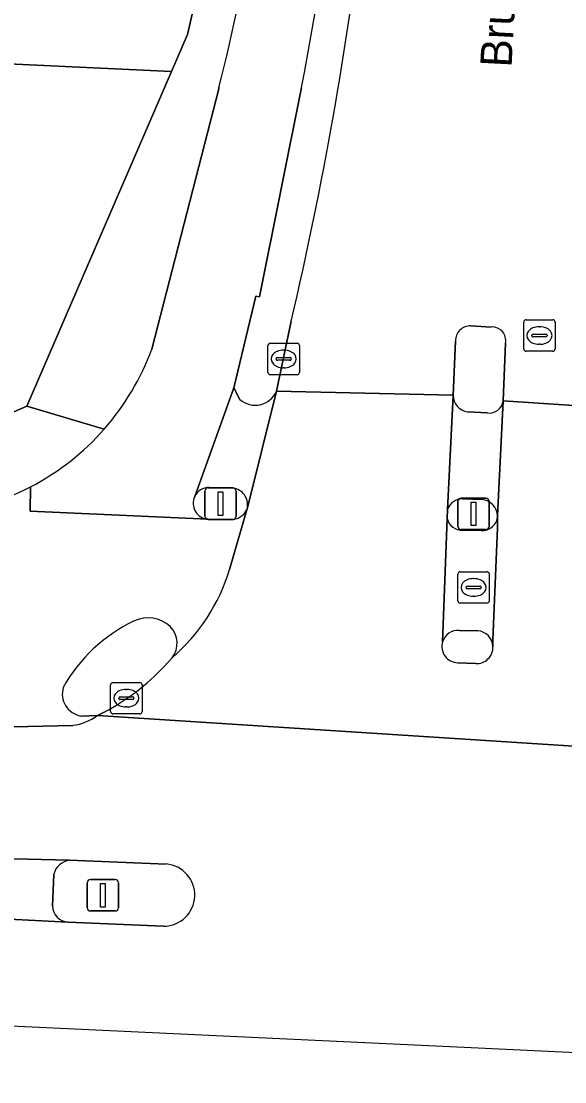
# Model space of a CAD drawing. Extents: x 160732 to 162107, y 387428 to 388479.
# Drawn here: x 161746.38 to 161763.67, y 387444.67 to 387478.44 of the extents above; entities that cross this region are included whole.
import ezdxf

# ---------------------------------------------------------------- set-up
doc = ezdxf.new("R2010")
doc.units = 0
for name, color, linetype in [('IMGEO_Fietspad_gesloten', 7, 'Continuous'), ('IMGEO_Fietspad_open', 7, 'Continuous'), ('IMGEO_Groenvoorziening', 7, 'Continuous'), ('IMGEO_Kolk', 7, 'Continuous'), ('IMGEO_Lichtmast', 7, 'Continuous'), ('IMGEO_Openbare_ruimte_label', 7, 'Continuous'), ('IMGEO_Rijbaan_lokaal_gesloten', 7, 'Continuous'), ('IMGEO_Rioolput', 7, 'Continuous'), ('IMGEO_Verkeerseiland_gesloten', 7, 'Continuous'), ('IMGEO_Verkeersregelinstallatiepaal', 7, 'Continuous'), ('IMGEO_Voetpad_open', 7, 'Continuous')]:
    doc.layers.add(name, color=color, linetype=linetype)

msp = doc.modelspace()

# ---------------------------------------------------------------- linework, layer by layer
at = {"layer": 'IMGEO_Fietspad_gesloten'}
for points in [[(161753.051, 387462.574), (161752.329, 387462.584), (161752.319, 387462.582), (161746.668, 387462.838), (161746.68, 387463.618)], [(161753.007, 387460.987), (161753.559, 387462.888)], [(161748.802, 387456.335), (161748.274, 387456.32)], [(161744.193, 387455.937), (161748.024, 387456.023)], [(161747.917, 387451.727), (161743.922, 387451.831)], [(161747.371, 387450.265), (161747.418, 387451.285)], [(161744.045, 387449.946), (161744.322, 387449.941), (161747.867, 387449.759)]]:
    msp.add_lwpolyline(points, dxfattribs=at)
for centre, radius, start, end in [((161742.955, 387470.777), 8.07, 272.5702, 297.4898), ((161753.054, 387463.137), 0.563, 269.6739, 333.7674), ((161747.306, 387462.695), 5.951, 310.6017, 343.3262), ((161750.415, 387458.411), 1.034, 46.7986, 116.3225), ((161752.158, 387454.754), 5.085, 115.6472, 150.8766), ((161750.583, 387458.638), 0.755, 322.2173, 44.2643), ((161748.405, 387457.026), 0.718, 163.5722, 259.5161), ((161747.789, 387457.734), 1.727, 277.8085, 305.8959), ((161747.978, 387451.156), 0.574, 96.0524, 167.0148), ((161747.899, 387450.286), 0.528, 182.2936, 266.5628)]:
    msp.add_arc(centre, radius, start, end, dxfattribs=at)
at = {"layer": 'IMGEO_Fietspad_open'}
for points in [[(161759.93, 387462.607), (161759.788, 387458.681)], [(161761.39, 387458.518), (161761.389, 387458.739), (161761.411, 387459.253), (161761.539, 387462.313), (161761.539, 387462.688)], [(161761.015, 387462.227), (161760.434, 387462.232)], [(161760.321, 387459.044), (161760.904, 387459.034)]]:
    msp.add_lwpolyline(points, dxfattribs=at)
for centre, radius, start, end in [((161760.414, 387462.731), 0.499, 194.3576, 272.3404), ((161761.047, 387462.719), 0.493, 266.2484, 356.4323), ((161760.28, 387458.531), 0.514, 85.4441, 163.0696), ((161760.866, 387458.511), 0.524, 0.7558, 85.8143)]:
    msp.add_arc(centre, radius, start, end, dxfattribs=at)
at = {"layer": 'IMGEO_Groenvoorziening'}
msp.add_lwpolyline([(161751.162, 387476.836), (161744.609, 387477.147), (161744.37, 387472.203), (161739.585, 387472.357), (161739.568, 387471.905), (161739.339, 387465.905), (161740.254, 387465.841), (161745.477, 387465.714), (161746.556, 387466.18)], close=True, dxfattribs=at)
at = {"layer": 'IMGEO_Kolk'}
for p, q in [((161754.231, 387467.261), (161754.231, 387468.113)), ((161754.306, 387468.187), (161755.158, 387468.187)), ((161754.719, 387467.967), (161754.744, 387467.967)), ((161755.232, 387468.113), (161755.232, 387467.261)), ((161754.49, 387467.681), (161754.49, 387467.693)), ((161754.928, 387467.644), (161754.53, 387467.644)), ((161754.533, 387467.73), (161754.931, 387467.73)), ((161754.974, 387467.693), (161754.974, 387467.681)), ((161754.742, 387467.407), (161754.717, 387467.407)), ((161755.158, 387467.187), (161754.306, 387467.187)), ((161749.225, 387456.461), (161749.225, 387457.313)), ((161749.3, 387457.387), (161750.152, 387457.387)), ((161749.713, 387457.167), (161749.738, 387457.167)), ((161750.226, 387457.313), (161750.226, 387456.461)), ((161749.484, 387456.881), (161749.484, 387456.893)), ((161749.922, 387456.844), (161749.524, 387456.844)), ((161749.527, 387456.93), (161749.925, 387456.93)), ((161749.968, 387456.893), (161749.968, 387456.881)), ((161749.736, 387456.607), (161749.711, 387456.607)), ((161750.152, 387456.387), (161749.3, 387456.387))]:
    msp.add_line(p, q, dxfattribs=at)
for points in [[(161754.231, 387467.261), (161754.231, 387468.113)], [(161754.306, 387468.187), (161755.158, 387468.187)], [(161755.232, 387468.113), (161755.232, 387467.261)], [(161755.158, 387467.187), (161754.306, 387467.187)], [(161749.225, 387456.461), (161749.225, 387457.313)], [(161749.3, 387457.387), (161750.152, 387457.387)], [(161750.226, 387457.313), (161750.226, 387456.461)], [(161750.152, 387456.387), (161749.3, 387456.387)]]:
    msp.add_lwpolyline(points, dxfattribs=at)
for centre, radius, start, end in [((161754.308, 387468.111), 0.0765, 91.552, 178.448), ((161754.308, 387468.111), 0.0765, 91.552, 178.448), ((161755.156, 387468.111), 0.0765, 1.552, 88.448), ((161755.156, 387468.111), 0.0765, 1.552, 88.448), ((161754.53, 387467.69), 0.0403, 85.8775, 175.7526), ((161754.527, 387467.68), 0.0366, 178.938, 274.7102), ((161754.931, 387467.687), 0.043, 264.8664, 352.4533), ((161754.935, 387467.692), 0.0386, 1.7309, 96.639), ((161754.308, 387467.263), 0.0765, 181.552, 268.448), ((161754.308, 387467.263), 0.0765, 181.552, 268.448), ((161755.156, 387467.263), 0.0765, 271.552, 358.448), ((161755.156, 387467.263), 0.0765, 271.552, 358.448), ((161749.302, 387457.311), 0.0765, 91.552, 178.448), ((161749.302, 387457.311), 0.0765, 91.552, 178.448), ((161750.15, 387457.311), 0.0765, 1.552, 88.448), ((161750.15, 387457.311), 0.0765, 1.552, 88.448), ((161749.524, 387456.89), 0.0403, 85.8775, 175.7526), ((161749.521, 387456.88), 0.0366, 178.938, 274.7102), ((161749.925, 387456.887), 0.043, 264.8664, 352.4533), ((161749.929, 387456.892), 0.0386, 1.7309, 96.639), ((161749.302, 387456.463), 0.0765, 181.552, 268.448), ((161749.302, 387456.463), 0.0765, 181.552, 268.448), ((161750.15, 387456.463), 0.0765, 271.552, 358.448), ((161750.15, 387456.463), 0.0765, 271.552, 358.448)]:
    msp.add_arc(centre, radius, start, end, dxfattribs=at)
for centre, major_axis, ratio, start_param, end_param in [((161754.718, 387467.687), (-0.387, 0.002), 0.722429, 4.712389, 7.853982), ((161754.743, 387467.687), (-0.39, 0.002), 0.717154, 1.570796, 4.712389), ((161749.712, 387456.887), (-0.387, 0.002), 0.722429, 4.712389, 7.853982), ((161749.737, 387456.887), (-0.39, 0.002), 0.717154, 1.570796, 4.712389)]:
    msp.add_ellipse(centre, major_axis=major_axis, ratio=ratio, start_param=start_param, end_param=end_param, dxfattribs=at)
at = {"layer": 'IMGEO_Lichtmast'}
for p, q in [((161760.275, 387462.356), (161760.275, 387463.156)), ((161760.275, 387463.156), (161760.275, 387462.356)), ((161760.375, 387463.256), (161761.165, 387463.256)), ((161761.165, 387463.256), (161760.375, 387463.256)), ((161761.265, 387463.156), (161761.265, 387462.356)), ((161761.265, 387462.356), (161761.265, 387463.156)), ((161761.165, 387462.256), (161760.375, 387462.256)), ((161760.375, 387462.256), (161761.165, 387462.256)), ((161748.483, 387450.213), (161748.483, 387451.013)), ((161748.483, 387451.013), (161748.483, 387450.213)), ((161748.583, 387451.113), (161749.373, 387451.113)), ((161749.373, 387451.113), (161748.583, 387451.113)), ((161749.473, 387451.013), (161749.473, 387450.213)), ((161749.473, 387450.213), (161749.473, 387451.013)), ((161749.373, 387450.113), (161748.583, 387450.113)), ((161748.583, 387450.113), (161749.373, 387450.113))]:
    msp.add_line(p, q, dxfattribs=at)
for points in [[(161760.695, 387463.131), (161760.845, 387463.131), (161760.845, 387462.381), (161760.695, 387462.381), (161760.695, 387463.131)], [(161748.903, 387450.988), (161749.053, 387450.988), (161749.053, 387450.238), (161748.903, 387450.238), (161748.903, 387450.988)]]:
    msp.add_lwpolyline(points, dxfattribs=at)
for centre, start, end in [((161760.375, 387463.156), 90, 180), ((161760.375, 387463.156), 90, 180), ((161761.165, 387463.156), 0, 90), ((161761.165, 387463.156), 360, 90), ((161760.375, 387462.356), 180, 270), ((161760.375, 387462.356), 180, 270), ((161761.165, 387462.356), 270, 0), ((161761.165, 387462.356), 270, 0), ((161748.583, 387451.013), 90, 180), ((161748.583, 387451.013), 90, 180), ((161749.373, 387451.013), 0, 90), ((161749.373, 387451.013), 360, 90), ((161748.583, 387450.213), 180, 270), ((161748.583, 387450.213), 180, 270), ((161749.373, 387450.213), 270, 0), ((161749.373, 387450.213), 270, 0)]:
    msp.add_arc(centre, 0.1, start, end, dxfattribs=at)
at = {"layer": 'IMGEO_Rijbaan_lokaal_gesloten'}
for points in [[(161761.787, 387468.187), (161761.719, 387466.351), (161766.844, 387466.016), (161765.28, 387477.356), (161765.405, 387477.805)], [(161752.673, 387476.328), (161750.536, 387468.004)], [(161751.9, 387463.309), (161753.146, 387466.763), (161753.844, 387469.684), (161753.964, 387469.662), (161755.302, 387476.332)], [(161754.971, 387468.888), (161754.499, 387466.658), (161760.121, 387466.532), (161760.197, 387468.259)], [(161760.683, 387468.739), (161761.336, 387468.705)], [(161759.93, 387462.607), (161759.94, 387462.891), (161760.121, 387466.532), (161754.499, 387466.658), (161753.575, 387462.953), (161753.559, 387462.888), (161753.007, 387460.987)], [(161767.36, 387462.218), (161767.349, 387462.444), (161766.844, 387466.016), (161761.719, 387466.351), (161761.539, 387462.688), (161761.539, 387462.313), (161761.411, 387459.253), (161761.389, 387458.739), (161761.39, 387458.518)], [(161746.68, 387463.618), (161746.668, 387462.838), (161752.319, 387462.582), (161752.329, 387462.584)], [(161759.788, 387458.681), (161759.93, 387462.607)], [(161751.179, 387458.176), (161750.931, 387457.9)], [(161760.845, 387457.987), (161760.267, 387458.018)], [(161749.024, 387456.44), (161748.802, 387456.335), (161774.66, 387454.665)], [(161776.915, 387454.525), (161774.66, 387454.665), (161748.802, 387456.335)], [(161748.024, 387456.023), (161744.193, 387455.937), (161743.992, 387455.931), (161740.563, 387455.978), (161740.062, 387455.985), (161739.864, 387452.024), (161743.792, 387451.835), (161743.922, 387451.831), (161747.917, 387451.727), (161750.993, 387451.608)], [(161743.585, 387449.956), (161739.794, 387450.032), (161739.727, 387446.755), (161760.92, 387445.751), (161772.75, 387445.19), (161780.561, 387444.674)], [(161750.912, 387449.626), (161747.867, 387449.759), (161744.322, 387449.941), (161744.045, 387449.946)]]:
    msp.add_lwpolyline(points, dxfattribs=at)
for centre, radius, start, end in [((161662.506, 387494.308), 94.521, 349.03651, 358.45994), ((161701.073, 387489.563), 53.27, 345.6143, 357.4857), ((161639.224, 387496.059), 118.893, 346.78912, 353.18742), ((161760.669, 387468.268), 0.472, 88.2473, 181.041), ((161761.365, 387468.275), 0.431, 348.2478, 93.8415), ((161742.923, 387470.801), 8.111, 318.7209, 339.8278), ((161742.942, 387470.796), 8.093, 297.507, 318.6558), ((161752.356, 387463.089), 0.506, 154.2456, 266.9821), ((161747.306, 387462.695), 5.951, 310.6017, 343.3262), ((161760.28, 387458.532), 0.514, 163.1089, 268.5854), ((161760.867, 387458.51), 0.523, 267.6006, 0.9085), ((161745.503, 387463.015), 7.458, 298.1722, 316.7031), ((161747.789, 387457.734), 1.727, 277.8085, 305.8959), ((161750.909, 387450.619), 0.993, 270.1698, 85.1497)]:
    msp.add_arc(centre, radius, start, end, dxfattribs=at)
at = {"layer": 'IMGEO_Rioolput'}
for p, q in [((161762.443, 387468.934), (161763.295, 387468.934)), ((161762.368, 387468.008), (161762.368, 387468.86)), ((161762.856, 387468.714), (161762.881, 387468.714)), ((161763.369, 387468.86), (161763.369, 387468.008)), ((161762.627, 387468.428), (161762.627, 387468.44)), ((161763.065, 387468.391), (161762.667, 387468.391)), ((161762.67, 387468.477), (161763.068, 387468.477)), ((161763.111, 387468.44), (161763.111, 387468.428)), ((161763.295, 387467.934), (161762.443, 387467.934)), ((161762.879, 387468.154), (161762.854, 387468.154)), ((161760.273, 387459.987), (161760.273, 387460.839)), ((161760.348, 387460.913), (161761.2, 387460.913)), ((161761.274, 387460.839), (161761.274, 387459.987)), ((161760.575, 387460.456), (161760.973, 387460.456)), ((161760.761, 387460.693), (161760.786, 387460.693)), ((161760.532, 387460.407), (161760.532, 387460.419)), ((161760.97, 387460.37), (161760.572, 387460.37)), ((161760.784, 387460.133), (161760.759, 387460.133)), ((161761.016, 387460.419), (161761.016, 387460.407)), ((161761.2, 387459.913), (161760.348, 387459.913))]:
    msp.add_line(p, q, dxfattribs=at)
for points in [[(161762.443, 387468.934), (161763.295, 387468.934)], [(161762.368, 387468.008), (161762.368, 387468.86)], [(161763.369, 387468.86), (161763.369, 387468.008)], [(161763.295, 387467.934), (161762.443, 387467.934)], [(161760.273, 387459.987), (161760.273, 387460.839)], [(161760.348, 387460.913), (161761.2, 387460.913)], [(161761.274, 387460.839), (161761.274, 387459.987)], [(161761.2, 387459.913), (161760.348, 387459.913)]]:
    msp.add_lwpolyline(points, dxfattribs=at)
for centre, radius, start, end in [((161762.445, 387468.858), 0.0765, 91.552, 178.448), ((161762.445, 387468.858), 0.0765, 91.552, 178.448), ((161763.293, 387468.858), 0.0765, 1.552, 88.448), ((161763.293, 387468.858), 0.0765, 1.552, 88.448), ((161762.667, 387468.437), 0.0403, 85.8775, 175.7526), ((161762.664, 387468.427), 0.0366, 178.938, 274.7102), ((161763.068, 387468.434), 0.043, 264.8664, 352.4533), ((161763.072, 387468.439), 0.0386, 1.7309, 96.639), ((161762.445, 387468.01), 0.0765, 181.552, 268.448), ((161762.445, 387468.01), 0.0765, 181.552, 268.448), ((161763.293, 387468.01), 0.0765, 271.552, 358.448), ((161763.293, 387468.01), 0.0765, 271.552, 358.448), ((161760.35, 387460.837), 0.0765, 91.552, 178.448), ((161760.35, 387460.837), 0.0765, 91.552, 178.448), ((161761.198, 387460.837), 0.0765, 1.552, 88.448), ((161761.198, 387460.837), 0.0765, 1.552, 88.448), ((161760.572, 387460.416), 0.0403, 85.8775, 175.7526), ((161760.977, 387460.418), 0.0386, 1.7309, 96.639), ((161760.569, 387460.406), 0.0366, 178.938, 274.7102), ((161760.973, 387460.413), 0.043, 264.8664, 352.4533), ((161760.35, 387459.989), 0.0765, 181.552, 268.448), ((161760.35, 387459.989), 0.0765, 181.552, 268.448), ((161761.198, 387459.989), 0.0765, 271.552, 358.448), ((161761.198, 387459.989), 0.0765, 271.552, 358.448)]:
    msp.add_arc(centre, radius, start, end, dxfattribs=at)
for centre, major_axis, ratio, start_param, end_param in [((161762.855, 387468.434), (-0.387, 0.002), 0.722429, 4.712389, 7.853982), ((161762.88, 387468.434), (-0.39, 0.002), 0.717154, 1.570796, 4.712389), ((161760.76, 387460.413), (-0.387, 0.002), 0.722429, 4.712389, 7.853982), ((161760.785, 387460.413), (-0.39, 0.002), 0.717154, 1.570796, 4.712389)]:
    msp.add_ellipse(centre, major_axis=major_axis, ratio=ratio, start_param=start_param, end_param=end_param, dxfattribs=at)
at = {"layer": 'IMGEO_Verkeerseiland_gesloten'}
for points in [[(161755.302, 387476.332), (161753.964, 387469.662), (161753.844, 387469.684), (161753.146, 387466.763), (161753.339, 387466.402)], [(161754.499, 387466.658), (161754.971, 387468.888)], [(161761.336, 387468.705), (161760.683, 387468.739)], [(161760.197, 387468.259), (161760.121, 387466.532)], [(161761.719, 387466.351), (161761.787, 387468.187)], [(161760.576, 387466.002), (161761.217, 387465.967)], [(161753.116, 387463.571), (161752.357, 387463.595)], [(161761.042, 387463.211), (161760.432, 387463.231)], [(161753.559, 387462.888), (161753.575, 387462.953)], [(161759.94, 387462.891), (161759.93, 387462.607)], [(161752.329, 387462.584), (161753.051, 387462.574)], [(161760.434, 387462.232), (161761.015, 387462.227)], [(161760.904, 387459.034), (161760.321, 387459.044)], [(161750.931, 387457.9), (161751.179, 387458.176)], [(161760.267, 387458.018), (161760.845, 387457.987)], [(161748.274, 387456.32), (161748.802, 387456.335), (161749.024, 387456.44)], [(161750.993, 387451.608), (161747.917, 387451.727)], [(161747.418, 387451.285), (161747.371, 387450.265)], [(161747.867, 387449.759), (161750.912, 387449.626)]]:
    msp.add_lwpolyline(points, dxfattribs=at)
for centre, radius, start, end in [((161662.506, 387494.308), 94.521, 349.03651, 358.45994), ((161639.224, 387496.059), 118.893, 346.78912, 353.18742), ((161760.669, 387468.268), 0.472, 88.2473, 181.041), ((161761.365, 387468.275), 0.431, 348.2478, 93.8415), ((161753.827, 387466.945), 0.731, 228.0498, 336.8404), ((161760.661, 387466.536), 0.54, 180.3784, 260.9131), ((161761.265, 387466.425), 0.46, 264.0624, 350.7652), ((161752.355, 387463.09), 0.505, 89.7767, 154.3016), ((161753.058, 387463.048), 0.526, 349.5418, 83.6621), ((161752.356, 387463.089), 0.506, 154.2456, 266.9821), ((161760.414, 387462.731), 0.5, 87.9074, 161.3859), ((161760.992, 387462.666), 0.547, 2.2795, 84.8001), ((161753.054, 387463.137), 0.563, 269.6739, 333.7674), ((161760.414, 387462.731), 0.499, 194.3576, 272.3404), ((161761.047, 387462.719), 0.493, 266.2484, 356.4323), ((161750.415, 387458.411), 1.034, 46.7986, 116.3225), ((161752.158, 387454.754), 5.085, 115.6472, 150.8766), ((161750.583, 387458.638), 0.755, 322.2173, 44.2643), ((161760.28, 387458.531), 0.514, 85.4441, 163.0696), ((161760.866, 387458.511), 0.524, 0.7558, 85.8143), ((161760.28, 387458.532), 0.514, 163.1089, 268.5854), ((161760.867, 387458.51), 0.523, 267.6006, 0.9085), ((161745.503, 387463.015), 7.458, 298.1722, 316.7031), ((161748.405, 387457.026), 0.718, 163.5722, 259.5161), ((161747.978, 387451.156), 0.574, 96.0524, 167.0148), ((161750.909, 387450.619), 0.993, 270.1698, 85.1497), ((161747.899, 387450.286), 0.528, 182.2936, 266.5628)]:
    msp.add_arc(centre, radius, start, end, dxfattribs=at)
at = {"layer": 'IMGEO_Verkeersregelinstallatiepaal'}
for p, q in [((161752.327, 387463.58), (161753.117, 387463.58)), ((161753.117, 387463.58), (161752.327, 387463.58)), ((161752.227, 387462.68), (161752.227, 387463.48)), ((161752.227, 387463.48), (161752.227, 387462.68)), ((161753.217, 387463.48), (161753.217, 387462.68)), ((161753.217, 387462.68), (161753.217, 387463.48)), ((161753.117, 387462.58), (161752.327, 387462.58)), ((161752.327, 387462.58), (161753.117, 387462.58))]:
    msp.add_line(p, q, dxfattribs=at)
msp.add_lwpolyline([(161752.647, 387463.455), (161752.797, 387463.455), (161752.797, 387462.705), (161752.647, 387462.705), (161752.647, 387463.455)], dxfattribs=at)
for centre, start, end in [((161752.327, 387463.48), 90, 180), ((161752.327, 387463.48), 90, 180), ((161753.117, 387463.48), 0, 90), ((161753.117, 387463.48), 360, 90), ((161752.327, 387462.68), 180, 270), ((161752.327, 387462.68), 180, 270), ((161753.117, 387462.68), 270, 0), ((161753.117, 387462.68), 270, 0)]:
    msp.add_arc(centre, 0.1, start, end, dxfattribs=at)
at = {"layer": 'IMGEO_Voetpad_open'}
msp.add_lwpolyline([(161751.671, 387478.013), (161752.115, 387479.967), (161747.11, 387480.14), (161747.159, 387481.871), (161745.407, 387481.973), (161745.339, 387480.278), (161739.245, 387480.524), (161738.584, 387480.551), (161736.747, 387480.625), (161736.625, 387477.596), (161736.479, 387477.602), (161736.266, 387472.346), (161736.503, 387472.314), (161736.3, 387466.118), (161739.339, 387465.905), (161739.568, 387471.905), (161739.585, 387472.357), (161744.37, 387472.203), (161744.609, 387477.147), (161751.162, 387476.836)], close=True, dxfattribs=at)
for points in [[(161752.115, 387479.967), (161751.671, 387478.013), (161751.162, 387476.836), (161746.556, 387466.18), (161749.018, 387465.45)], [(161750.536, 387468.004), (161752.673, 387476.328)], [(161753.339, 387466.402), (161753.146, 387466.763), (161751.9, 387463.309)], [(161753.575, 387462.953), (161754.499, 387466.658)], [(161760.121, 387466.532), (161759.94, 387462.891)], [(161749.018, 387465.45), (161746.556, 387466.18), (161745.477, 387465.714), (161740.254, 387465.841), (161739.339, 387465.905), (161736.3, 387466.118), (161731.778, 387466.434)], [(161761.539, 387462.688), (161761.719, 387466.351)], [(161761.217, 387465.967), (161760.576, 387466.002)], [(161752.357, 387463.595), (161753.116, 387463.571)], [(161760.432, 387463.231), (161761.042, 387463.211)]]:
    msp.add_lwpolyline(points, dxfattribs=at)
for centre, radius, start, end in [((161701.073, 387489.563), 53.27, 345.6143, 357.4857), ((161742.923, 387470.801), 8.111, 318.7209, 339.8278), ((161753.827, 387466.945), 0.731, 228.0498, 336.8404), ((161760.661, 387466.536), 0.54, 180.3784, 260.9131), ((161761.265, 387466.425), 0.46, 264.0624, 350.7652), ((161742.942, 387470.796), 8.093, 297.507, 318.6558), ((161742.955, 387470.777), 8.07, 272.5702, 297.4898), ((161752.355, 387463.09), 0.505, 89.7767, 154.3016), ((161753.058, 387463.048), 0.526, 349.5418, 83.6621), ((161760.414, 387462.731), 0.5, 87.9074, 161.3859), ((161760.992, 387462.666), 0.547, 2.2795, 84.8001)]:
    msp.add_arc(centre, radius, start, end, dxfattribs=at)

# ---------------------------------------------------------------- texts
at = {"layer": 'IMGEO_Openbare_ruimte_label'}
msp.add_text('Brussellaan', height=1, rotation=87.0203, dxfattribs=at).set_placement((161761.981, 387476.956))

doc.saveas('drawing.dxf')
